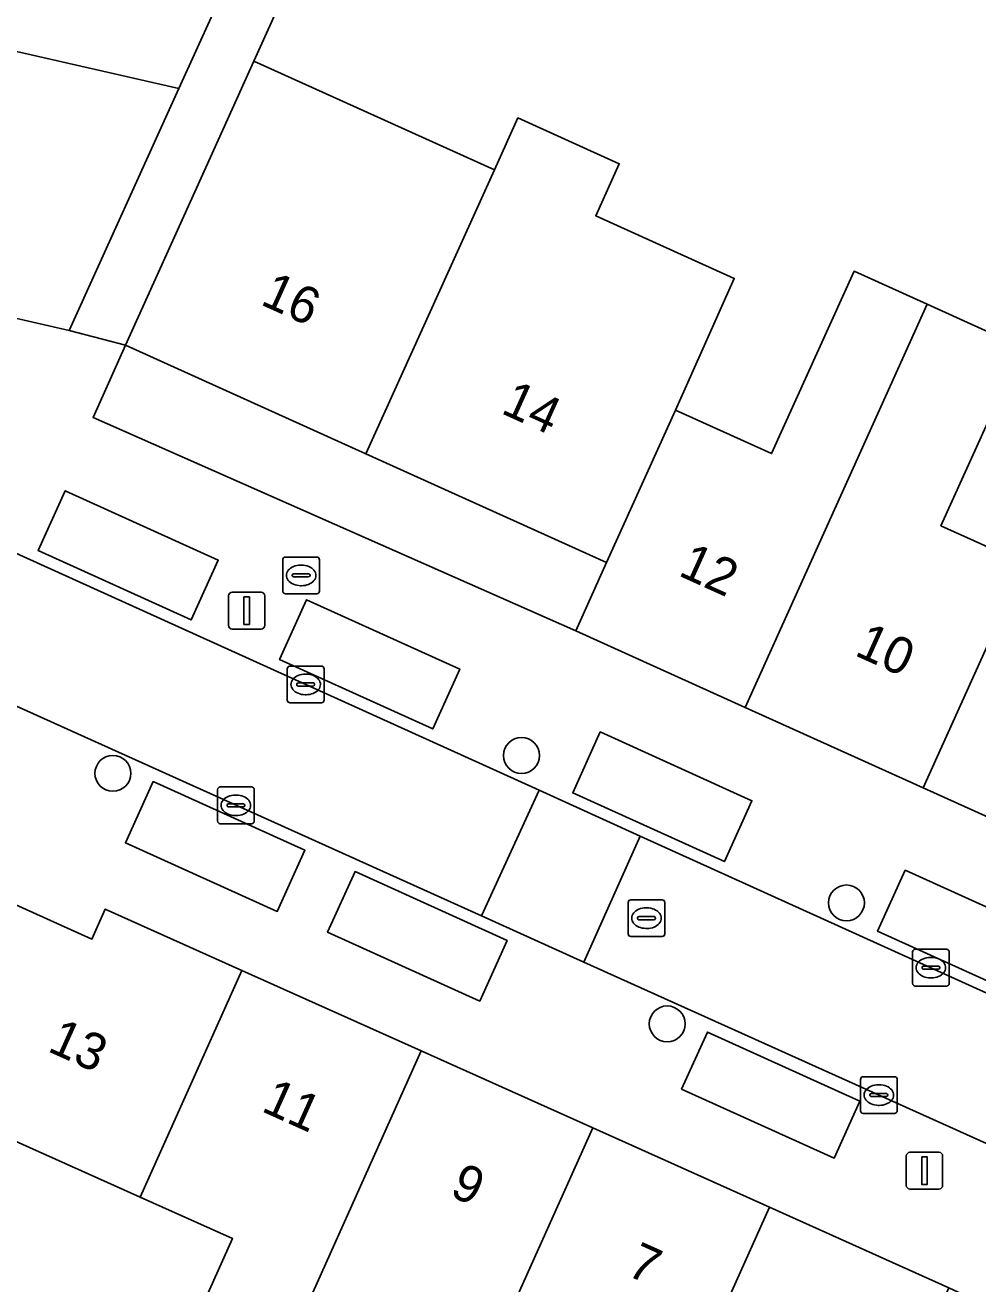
# Model space of a CAD drawing. Extents: x 161838 to 162344, y 381620 to 382160.
# Drawn here: x 162038.9 to 162064.83, y 381798.75 to 381833.01 of the extents above; entities that cross this region are included whole.
import ezdxf

# ---------------------------------------------------------------- set-up
doc = ezdxf.new("R2010")
doc.units = 0
for name, color, linetype in [('IMGEO_Boom', 7, 'Continuous'), ('IMGEO_Brandkraan', 7, 'Continuous'), ('IMGEO_Erf', 7, 'Continuous'), ('IMGEO_Kolk', 7, 'Continuous'), ('IMGEO_Lichtmast', 7, 'Continuous'), ('IMGEO_Pand', 7, 'Continuous'), ('IMGEO_Pand_nummerreeks', 7, 'Continuous'), ('IMGEO_Parkeervlak_open', 7, 'Continuous'), ('IMGEO_Rijbaan_lokaal_open', 7, 'Continuous'), ('IMGEO_Rioolput', 7, 'Continuous'), ('IMGEO_Voetpad_open', 7, 'Continuous')]:
    doc.layers.add(name, color=color, linetype=linetype)

msp = doc.modelspace()

# ---------------------------------------------------------------- linework, layer by layer
at = {"layer": 'IMGEO_Boom'}
for centre in [(162052.408, 381813.129), (162041.288, 381812.644), (162061.251, 381809.117), (162056.375, 381805.824)]:
    msp.add_circle(centre, 0.489, dxfattribs=at)
at = {"layer": 'IMGEO_Brandkraan'}
for p, q in [((162045.909, 381817.606), (162045.909, 381818.458)), ((162045.984, 381818.532), (162046.836, 381818.532)), ((162046.91, 381818.458), (162046.91, 381817.606)), ((162046.168, 381818.026), (162046.168, 381818.038)), ((162046.211, 381818.075), (162046.609, 381818.075)), ((162046.397, 381818.312), (162046.422, 381818.312)), ((162046.652, 381818.038), (162046.652, 381818.026)), ((162046.606, 381817.989), (162046.208, 381817.989)), ((162046.42, 381817.752), (162046.395, 381817.752)), ((162046.836, 381817.532), (162045.984, 381817.532))]:
    msp.add_line(p, q, dxfattribs=at)
for points in [[(162045.909, 381817.606), (162045.909, 381818.458)], [(162045.984, 381818.532), (162046.836, 381818.532)], [(162046.91, 381818.458), (162046.91, 381817.606)], [(162046.836, 381817.532), (162045.984, 381817.532)]]:
    msp.add_lwpolyline(points, dxfattribs=at)
for centre, radius, start, end in [((162045.986, 381818.456), 0.0765, 91.552, 178.448), ((162045.986, 381818.456), 0.0765, 91.552, 178.448), ((162046.834, 381818.456), 0.0765, 1.552, 88.448), ((162046.834, 381818.456), 0.0765, 1.552, 88.448), ((162046.208, 381818.035), 0.0403, 85.8775, 175.7526), ((162046.205, 381818.025), 0.0366, 178.938, 274.7102), ((162046.609, 381818.032), 0.043, 264.8664, 352.4533), ((162046.613, 381818.037), 0.0386, 1.7309, 96.639), ((162045.986, 381817.608), 0.0765, 181.552, 268.448), ((162045.986, 381817.608), 0.0765, 181.552, 268.448), ((162046.834, 381817.608), 0.0765, 271.552, 358.448), ((162046.834, 381817.608), 0.0765, 271.552, 358.448)]:
    msp.add_arc(centre, radius, start, end, dxfattribs=at)
for centre, major_axis, ratio, start_param, end_param in [((162046.396, 381818.032), (-0.387, 0.002), 0.722429, 4.712389, 7.853982), ((162046.421, 381818.032), (-0.39, 0.002), 0.717154, 1.570796, 4.712389)]:
    msp.add_ellipse(centre, major_axis=major_axis, ratio=ratio, start_param=start_param, end_param=end_param, dxfattribs=at)
at = {"layer": 'IMGEO_Erf'}
for points in [[(162050.892, 381844.787), (162045.124, 381832.027), (162051.669, 381829.067), (162052.31, 381830.484), (162055.07, 381829.237), (162054.429, 381827.819), (162058.196, 381826.116), (162056.598, 381822.529), (162059.214, 381821.346), (162061.46, 381826.312), (162063.45, 381825.412), (162066.024, 381824.248), (162063.824, 381819.385), (162066.102, 381818.355)], [(162030.634, 381834.073), (162030.159, 381831.996), (162029.044, 381827.121), (162036.769, 381825.459), (162038.349, 381832.364), (162043.078, 381831.282), (162044.004, 381833.315)], [(162044.543, 381799.981), (162042.031, 381801.108), (162037.412, 381803.181), (162036.567, 381801.299), (162036.274, 381800.646), (162035.005, 381801.215), (162035.349, 381801.982), (162035.257, 381802.025), (162033.675, 381798.452), (162031.409, 381799.456), (162032.996, 381803.041), (162032.026, 381803.471), (162033.149, 381806.008), (162030.965, 381806.988), (162033.435, 381812.491), (162032.192, 381813.086), (162018.867, 381816.056), (162015.883, 381816.441), (162014.199, 381815.078), (162007.085, 381783.093)], [(162042.353, 381795.103), (162044.543, 381799.981)]]:
    msp.add_lwpolyline(points, dxfattribs=at)
msp.add_lwpolyline([(162053.882, 381816.526), (162054.721, 381818.381), (162048.175, 381821.341), (162041.63, 381824.301), (162040.748, 381822.332)], close=True, dxfattribs=at)
at = {"layer": 'IMGEO_Kolk'}
for p, q in [((162046.034, 381814.638), (162046.034, 381815.49)), ((162046.109, 381815.564), (162046.961, 381815.564)), ((162046.522, 381815.344), (162046.547, 381815.344)), ((162047.035, 381815.49), (162047.035, 381814.638)), ((162046.293, 381815.058), (162046.293, 381815.07)), ((162046.731, 381815.021), (162046.333, 381815.021)), ((162046.336, 381815.107), (162046.734, 381815.107)), ((162046.777, 381815.07), (162046.777, 381815.058)), ((162046.545, 381814.784), (162046.52, 381814.784)), ((162046.961, 381814.564), (162046.109, 381814.564)), ((162044.134, 381811.348), (162044.134, 381812.2)), ((162044.209, 381812.274), (162045.061, 381812.274)), ((162045.135, 381812.2), (162045.135, 381811.348)), ((162044.622, 381812.054), (162044.647, 381812.054)), ((162044.393, 381811.768), (162044.393, 381811.78)), ((162044.831, 381811.731), (162044.433, 381811.731)), ((162044.436, 381811.817), (162044.834, 381811.817)), ((162044.877, 381811.78), (162044.877, 381811.768)), ((162045.061, 381811.274), (162044.209, 381811.274)), ((162044.645, 381811.494), (162044.62, 381811.494)), ((162063.05, 381806.93), (162063.05, 381807.782)), ((162063.125, 381807.856), (162063.977, 381807.856)), ((162064.051, 381807.782), (162064.051, 381806.93)), ((162063.352, 381807.399), (162063.75, 381807.399)), ((162063.538, 381807.636), (162063.563, 381807.636)), ((162063.309, 381807.35), (162063.309, 381807.362)), ((162063.747, 381807.313), (162063.349, 381807.313)), ((162063.561, 381807.076), (162063.536, 381807.076)), ((162063.793, 381807.362), (162063.793, 381807.35)), ((162063.977, 381806.856), (162063.125, 381806.856)), ((162061.633, 381803.462), (162061.633, 381804.314)), ((162061.708, 381804.388), (162062.56, 381804.388)), ((162062.634, 381804.314), (162062.634, 381803.462)), ((162062.121, 381804.168), (162062.146, 381804.168)), ((162061.892, 381803.882), (162061.892, 381803.894)), ((162062.33, 381803.845), (162061.932, 381803.845)), ((162061.935, 381803.931), (162062.333, 381803.931)), ((162062.376, 381803.894), (162062.376, 381803.882)), ((162062.56, 381803.388), (162061.708, 381803.388)), ((162062.144, 381803.608), (162062.119, 381803.608))]:
    msp.add_line(p, q, dxfattribs=at)
for points in [[(162046.034, 381814.638), (162046.034, 381815.49)], [(162046.109, 381815.564), (162046.961, 381815.564)], [(162047.035, 381815.49), (162047.035, 381814.638)], [(162046.961, 381814.564), (162046.109, 381814.564)], [(162044.134, 381811.348), (162044.134, 381812.2)], [(162044.209, 381812.274), (162045.061, 381812.274)], [(162045.135, 381812.2), (162045.135, 381811.348)], [(162045.061, 381811.274), (162044.209, 381811.274)], [(162063.05, 381806.93), (162063.05, 381807.782)], [(162063.125, 381807.856), (162063.977, 381807.856)], [(162064.051, 381807.782), (162064.051, 381806.93)], [(162063.977, 381806.856), (162063.125, 381806.856)], [(162061.633, 381803.462), (162061.633, 381804.314)], [(162061.708, 381804.388), (162062.56, 381804.388)], [(162062.634, 381804.314), (162062.634, 381803.462)], [(162062.56, 381803.388), (162061.708, 381803.388)]]:
    msp.add_lwpolyline(points, dxfattribs=at)
for centre, radius, start, end in [((162046.111, 381815.488), 0.0765, 91.552, 178.448), ((162046.111, 381815.488), 0.0765, 91.552, 178.448), ((162046.959, 381815.488), 0.0765, 1.552, 88.448), ((162046.959, 381815.488), 0.0765, 1.552, 88.448), ((162046.333, 381815.067), 0.0403, 85.8775, 175.7526), ((162046.33, 381815.057), 0.0366, 178.938, 274.7102), ((162046.734, 381815.064), 0.043, 264.8664, 352.4533), ((162046.738, 381815.069), 0.0386, 1.7309, 96.639), ((162046.111, 381814.64), 0.0765, 181.552, 268.448), ((162046.111, 381814.64), 0.0765, 181.552, 268.448), ((162046.959, 381814.64), 0.0765, 271.552, 358.448), ((162046.959, 381814.64), 0.0765, 271.552, 358.448), ((162044.211, 381812.198), 0.0765, 91.552, 178.448), ((162044.211, 381812.198), 0.0765, 91.552, 178.448), ((162045.059, 381812.198), 0.0765, 1.552, 88.448), ((162045.059, 381812.198), 0.0765, 1.552, 88.448), ((162044.433, 381811.777), 0.0403, 85.8775, 175.7526), ((162044.43, 381811.767), 0.0366, 178.938, 274.7102), ((162044.834, 381811.774), 0.043, 264.8664, 352.4533), ((162044.838, 381811.779), 0.0386, 1.7309, 96.639), ((162044.211, 381811.35), 0.0765, 181.552, 268.448), ((162044.211, 381811.35), 0.0765, 181.552, 268.448), ((162045.059, 381811.35), 0.0765, 271.552, 358.448), ((162045.059, 381811.35), 0.0765, 271.552, 358.448), ((162063.127, 381807.78), 0.0765, 91.552, 178.448), ((162063.127, 381807.78), 0.0765, 91.552, 178.448), ((162063.975, 381807.78), 0.0765, 1.552, 88.448), ((162063.975, 381807.78), 0.0765, 1.552, 88.448), ((162063.349, 381807.359), 0.0403, 85.8775, 175.7526), ((162063.754, 381807.361), 0.0386, 1.7309, 96.639), ((162063.346, 381807.349), 0.0366, 178.938, 274.7102), ((162063.75, 381807.356), 0.043, 264.8664, 352.4533), ((162063.127, 381806.932), 0.0765, 181.552, 268.448), ((162063.127, 381806.932), 0.0765, 181.552, 268.448), ((162063.975, 381806.932), 0.0765, 271.552, 358.448), ((162063.975, 381806.932), 0.0765, 271.552, 358.448), ((162061.71, 381804.312), 0.0765, 91.552, 178.448), ((162061.71, 381804.312), 0.0765, 91.552, 178.448), ((162062.558, 381804.312), 0.0765, 1.552, 88.448), ((162062.558, 381804.312), 0.0765, 1.552, 88.448), ((162061.932, 381803.891), 0.0403, 85.8775, 175.7526), ((162061.929, 381803.881), 0.0366, 178.938, 274.7102), ((162062.333, 381803.888), 0.043, 264.8664, 352.4533), ((162062.337, 381803.893), 0.0386, 1.7309, 96.639), ((162061.71, 381803.464), 0.0765, 181.552, 268.448), ((162061.71, 381803.464), 0.0765, 181.552, 268.448), ((162062.558, 381803.464), 0.0765, 271.552, 358.448), ((162062.558, 381803.464), 0.0765, 271.552, 358.448)]:
    msp.add_arc(centre, radius, start, end, dxfattribs=at)
for centre, major_axis, ratio, start_param, end_param in [((162046.521, 381815.064), (-0.387, 0.002), 0.722429, 4.712389, 7.853982), ((162046.546, 381815.064), (-0.39, 0.002), 0.717154, 1.570796, 4.712389), ((162044.621, 381811.774), (-0.387, 0.002), 0.722429, 4.712389, 7.853982), ((162044.646, 381811.774), (-0.39, 0.002), 0.717154, 1.570796, 4.712389), ((162063.537, 381807.356), (-0.387, 0.002), 0.722429, 4.712389, 7.853982), ((162063.562, 381807.356), (-0.39, 0.002), 0.717154, 1.570796, 4.712389), ((162062.12, 381803.888), (-0.387, 0.002), 0.722429, 4.712389, 7.853982), ((162062.145, 381803.888), (-0.39, 0.002), 0.717154, 1.570796, 4.712389)]:
    msp.add_ellipse(centre, major_axis=major_axis, ratio=ratio, start_param=start_param, end_param=end_param, dxfattribs=at)
at = {"layer": 'IMGEO_Lichtmast'}
for p, q in [((162044.434, 381816.673), (162044.434, 381817.473)), ((162044.434, 381817.473), (162044.434, 381816.673)), ((162044.534, 381817.573), (162045.324, 381817.573)), ((162045.324, 381817.573), (162044.534, 381817.573)), ((162045.424, 381817.473), (162045.424, 381816.673)), ((162045.424, 381816.673), (162045.424, 381817.473)), ((162045.324, 381816.573), (162044.534, 381816.573)), ((162044.534, 381816.573), (162045.324, 381816.573)), ((162062.98, 381802.33), (162063.77, 381802.33)), ((162063.77, 381802.33), (162062.98, 381802.33)), ((162062.88, 381801.43), (162062.88, 381802.23)), ((162062.88, 381802.23), (162062.88, 381801.43)), ((162063.87, 381802.23), (162063.87, 381801.43)), ((162063.87, 381801.43), (162063.87, 381802.23)), ((162063.77, 381801.33), (162062.98, 381801.33)), ((162062.98, 381801.33), (162063.77, 381801.33))]:
    msp.add_line(p, q, dxfattribs=at)
for points in [[(162044.854, 381817.448), (162045.004, 381817.448), (162045.004, 381816.698), (162044.854, 381816.698), (162044.854, 381817.448)], [(162063.3, 381802.205), (162063.45, 381802.205), (162063.45, 381801.455), (162063.3, 381801.455), (162063.3, 381802.205)]]:
    msp.add_lwpolyline(points, dxfattribs=at)
for centre, start, end in [((162044.534, 381817.473), 90, 180), ((162044.534, 381817.473), 90, 180), ((162045.324, 381817.473), 0, 90), ((162045.324, 381817.473), 360, 90), ((162044.534, 381816.673), 180, 270), ((162044.534, 381816.673), 180, 270), ((162045.324, 381816.673), 270, 0), ((162045.324, 381816.673), 270, 0), ((162062.98, 381802.23), 90, 180), ((162062.98, 381802.23), 90, 180), ((162063.77, 381802.23), 0, 90), ((162063.77, 381802.23), 360, 90), ((162062.98, 381801.43), 180, 270), ((162062.98, 381801.43), 180, 270), ((162063.77, 381801.43), 270, 0), ((162063.77, 381801.43), 270, 0)]:
    msp.add_arc(centre, 0.1, start, end, dxfattribs=at)
at = {"layer": 'IMGEO_Pand'}
for points in [[(162040.1, 381824.698), (162043.078, 381831.282), (162038.349, 381832.364), (162036.769, 381825.459)], [(162051.669, 381829.067), (162045.124, 381832.027), (162043.691, 381828.857), (162041.63, 381824.301), (162048.175, 381821.341)], [(162051.669, 381829.067), (162048.175, 381821.341), (162054.721, 381818.381), (162056.598, 381822.529), (162058.196, 381826.116), (162054.429, 381827.819), (162055.07, 381829.237), (162052.31, 381830.484)], [(162063.45, 381825.412), (162061.46, 381826.312), (162059.214, 381821.346), (162056.598, 381822.529), (162054.721, 381818.381), (162053.882, 381816.526), (162058.493, 381814.441)], [(162063.45, 381825.412), (162058.493, 381814.441), (162063.343, 381812.247), (162066.102, 381818.355), (162063.824, 381819.385), (162066.024, 381824.248)], [(162072.98, 381821.067), (162071.004, 381821.941), (162070.849, 381822.011), (162068.671, 381817.193), (162066.102, 381818.355), (162063.343, 381812.247), (162068.037, 381810.125)], [(162044.799, 381807.279), (162041.079, 381808.948), (162040.714, 381808.135), (162038.546, 381809.108), (162036.484, 381804.511), (162036.483, 381804.51), (162035.35, 381801.983), (162035.349, 381801.982), (162035.005, 381801.215), (162036.274, 381800.646), (162036.567, 381801.299), (162037.412, 381803.181), (162042.031, 381801.108)], [(162044.723, 381794.039), (162049.678, 381805.089), (162044.799, 381807.279), (162042.031, 381801.108), (162044.543, 381799.981), (162042.353, 381795.103)], [(162044.723, 381794.039), (162047.037, 381793.001), (162049.205, 381797.832), (162051.558, 381796.776), (162054.346, 381802.995), (162049.678, 381805.089)], [(162059.156, 381800.836), (162054.346, 381802.995), (162051.558, 381796.776), (162054.227, 381795.579), (162052.043, 381790.712), (162054.184, 381789.751)], [(162059.156, 381800.836), (162054.184, 381789.751), (162056.568, 381788.681), (162058.742, 381793.525), (162061.198, 381792.425), (162061.993, 381794.084), (162064.04, 381798.645)]]:
    msp.add_lwpolyline(points, close=True, dxfattribs=at)
at = {"layer": 'IMGEO_Parkeervlak_open'}
for points in [[(162043.419, 381816.822), (162044.156, 381818.449), (162039.99, 381820.337), (162039.253, 381818.71)], [(162049.992, 381813.855), (162050.728, 381815.481), (162046.56, 381817.369), (162045.824, 381815.743)], [(162057.929, 381810.242), (162058.68, 381811.9), (162054.553, 381813.77), (162053.801, 381812.112)], [(162045.758, 381808.885), (162046.512, 381810.55), (162042.382, 381812.421), (162041.628, 381810.756)], [(162051.27, 381806.445), (162052.017, 381808.094), (162047.878, 381809.969), (162047.131, 381808.32)], [(162066.223, 381806.478), (162066.975, 381808.139), (162062.85, 381810.008), (162062.098, 381808.347)], [(162060.915, 381802.169), (162061.618, 381803.721), (162057.469, 381805.601), (162056.766, 381804.049)]]:
    msp.add_lwpolyline(points, close=True, dxfattribs=at)
at = {"layer": 'IMGEO_Rijbaan_lokaal_open'}
for points in [[(162052.887, 381812.185), (162037.776, 381819.031), (162036.891, 381817.002), (162036.258, 381815.55), (162051.321, 381808.762)], [(162052.887, 381812.185), (162051.321, 381808.762), (162054.104, 381807.507), (162055.638, 381810.939)], [(162054.104, 381807.507), (162068.992, 381800.798), (162069.671, 381802.259), (162070.562, 381804.178), (162055.638, 381810.939)]]:
    msp.add_lwpolyline(points, close=True, dxfattribs=at)
at = {"layer": 'IMGEO_Rioolput'}
for p, q in [((162055.309, 381808.277), (162055.309, 381809.129)), ((162055.384, 381809.203), (162056.236, 381809.203)), ((162056.31, 381809.129), (162056.31, 381808.277)), ((162055.797, 381808.983), (162055.822, 381808.983)), ((162055.568, 381808.697), (162055.568, 381808.709)), ((162056.006, 381808.66), (162055.608, 381808.66)), ((162055.611, 381808.746), (162056.009, 381808.746)), ((162055.82, 381808.423), (162055.795, 381808.423)), ((162056.052, 381808.709), (162056.052, 381808.697)), ((162056.236, 381808.203), (162055.384, 381808.203))]:
    msp.add_line(p, q, dxfattribs=at)
for points in [[(162055.309, 381808.277), (162055.309, 381809.129)], [(162055.384, 381809.203), (162056.236, 381809.203)], [(162056.31, 381809.129), (162056.31, 381808.277)], [(162056.236, 381808.203), (162055.384, 381808.203)]]:
    msp.add_lwpolyline(points, dxfattribs=at)
for centre, radius, start, end in [((162055.386, 381809.127), 0.0765, 91.552, 178.448), ((162055.386, 381809.127), 0.0765, 91.552, 178.448), ((162056.234, 381809.127), 0.0765, 1.552, 88.448), ((162056.234, 381809.127), 0.0765, 1.552, 88.448), ((162055.608, 381808.706), 0.0403, 85.8775, 175.7526), ((162055.605, 381808.696), 0.0366, 178.938, 274.7102), ((162056.009, 381808.703), 0.043, 264.8664, 352.4533), ((162056.013, 381808.708), 0.0386, 1.7309, 96.639), ((162055.386, 381808.279), 0.0765, 181.552, 268.448), ((162055.386, 381808.279), 0.0765, 181.552, 268.448), ((162056.234, 381808.279), 0.0765, 271.552, 358.448), ((162056.234, 381808.279), 0.0765, 271.552, 358.448)]:
    msp.add_arc(centre, radius, start, end, dxfattribs=at)
for centre, major_axis, ratio, start_param, end_param in [((162055.796, 381808.703), (-0.387, 0.002), 0.722429, 4.712389, 7.853982), ((162055.821, 381808.703), (-0.39, 0.002), 0.717154, 1.570796, 4.712389)]:
    msp.add_ellipse(centre, major_axis=major_axis, ratio=ratio, start_param=start_param, end_param=end_param, dxfattribs=at)
at = {"layer": 'IMGEO_Voetpad_open'}
for points in [[(162044.004, 381833.315), (162043.078, 381831.282), (162040.1, 381824.698), (162041.63, 381824.301), (162043.691, 381828.857), (162045.124, 381832.027), (162050.892, 381844.787)], [(162097.756, 381797.277), (162094.742, 381798.705), (162092.511, 381799.722), (162092.244, 381799.136), (162088.514, 381800.836), (162074.123, 381807.37), (162073.982, 381807.434), (162073.051, 381807.857), (162068.037, 381810.125), (162063.343, 381812.247), (162058.493, 381814.441), (162053.882, 381816.526), (162040.748, 381822.332), (162041.63, 381824.301), (162040.1, 381824.698), (162036.769, 381825.459), (162029.044, 381827.121)], [(162034.128, 381820.988), (162034.994, 381820.652), (162037.776, 381819.031), (162052.887, 381812.185), (162055.638, 381810.939), (162070.562, 381804.178), (162072.873, 381803.522), (162074.133, 381802.954)], [(162015.301, 381820.362), (162014.199, 381815.078), (162015.883, 381816.441), (162018.867, 381816.056), (162032.192, 381813.086), (162033.435, 381812.491), (162037.141, 381810.829), (162036.685, 381809.812), (162038.546, 381809.108), (162040.714, 381808.135), (162041.079, 381808.948), (162044.799, 381807.279), (162049.678, 381805.089), (162054.346, 381802.995), (162059.156, 381800.836), (162064.04, 381798.645), (162065.308, 381798.05)], [(162072.256, 381798.955), (162070.987, 381799.531), (162068.992, 381800.798), (162054.104, 381807.507), (162051.321, 381808.762), (162036.258, 381815.55), (162033.413, 381816.408), (162032.936, 381816.599)]]:
    msp.add_lwpolyline(points, dxfattribs=at)
for points in [[(162039.99, 381820.337), (162044.156, 381818.449), (162043.419, 381816.822), (162039.253, 381818.71)], [(162046.56, 381817.369), (162050.728, 381815.481), (162049.992, 381813.855), (162045.824, 381815.743)], [(162054.553, 381813.77), (162058.68, 381811.9), (162057.929, 381810.242), (162053.801, 381812.112)], [(162042.382, 381812.421), (162046.512, 381810.55), (162045.758, 381808.885), (162041.628, 381810.756)], [(162047.878, 381809.969), (162052.017, 381808.094), (162051.27, 381806.445), (162047.131, 381808.32)], [(162062.85, 381810.008), (162066.975, 381808.139), (162066.223, 381806.478), (162062.098, 381808.347)], [(162056.766, 381804.049), (162057.469, 381805.601), (162061.618, 381803.721), (162060.915, 381802.169)]]:
    msp.add_lwpolyline(points, close=True, dxfattribs=at)

# ---------------------------------------------------------------- texts
at = {"layer": 'IMGEO_Pand_nummerreeks'}
for s, rotation, p in [('16', 335.6666, (162045.272, 381825.419)), ('14', 335.6665, (162051.817, 381822.46)), ('12', 335.6656, (162056.644, 381818.043)), ('10', 335.6656, (162061.441, 381815.872)), ('13', 335.8269, (162039.476, 381805.095)), ('11', 335.8334, (162045.294, 381803.462)), ('9', 335.8334, (162050.42, 381801.161)), ('7', 335.8334, (162055.23, 381799.003))]:
    msp.add_text(s, height=1, rotation=rotation, dxfattribs=at).set_placement(p)

doc.saveas('drawing.dxf')
